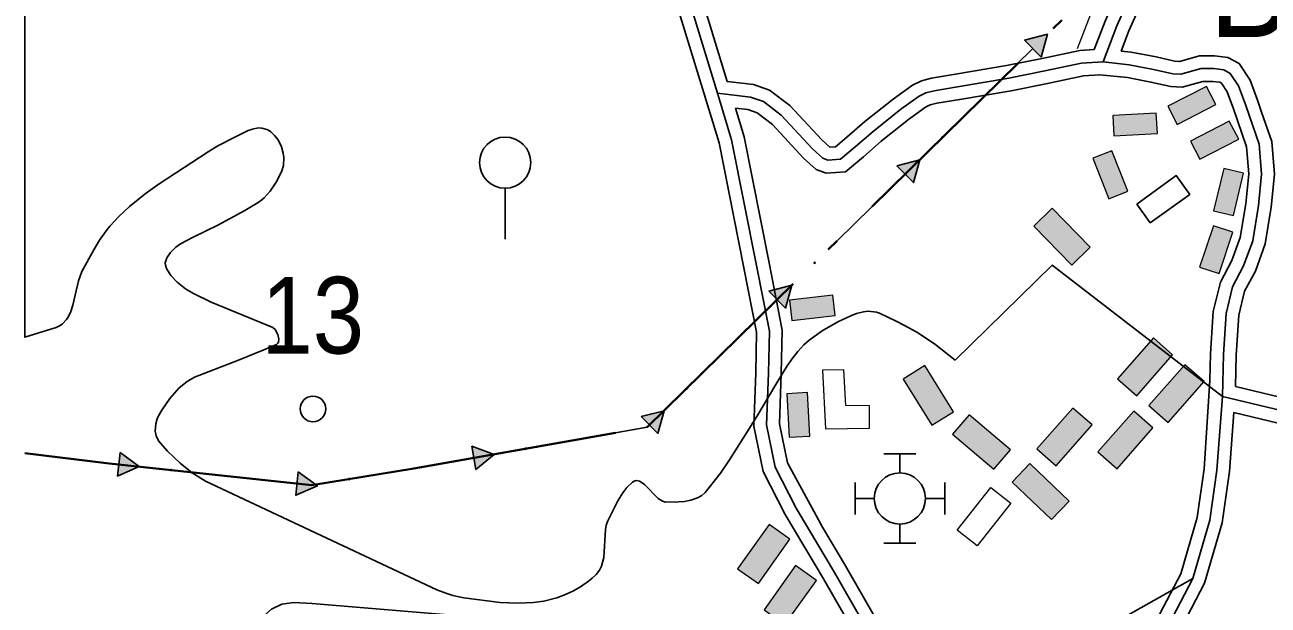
# Model space of a CAD drawing. Extents: x -64005 to -55000, y -89025 to -80000.
# Drawn here: x -64000 to -63029, y -87447 to -86993 of the extents above; entities that cross this region are included whole.
import ezdxf
from ezdxf.enums import TextEntityAlignment as Align

# ---------------------------------------------------------------- set-up
doc = ezdxf.new("R2010")
doc.units = 0
doc.header["$LTSCALE"] = 32
for name, pattern in [('DASH_DOUBLE_DOT', [9.2, 5, -1.2, 0.3, -1.2, 0.3, -1.2]), ('DOT_DASHED', [7.7, 5, -1.2, 0.3, -1.2]), ('LONG_DASHED', [7.5, 6, -1.5])]:
    doc.linetypes.add(name, pattern=pattern)
for name, color, linetype, lineweight in [('16', 7, 'Continuous', 25), ('18', 7, 'Continuous', 25), ('19', 7, 'Continuous', 25), ('24', 7, 'Continuous', 25), ('32', 7, 'Continuous', 25), ('39', 7, 'LONG_DASHED', 25), ('52', 7, 'Continuous', 25), ('6', 7, 'Continuous', 25), ('63', 7, 'DASH_DOUBLE_DOT', 25), ('7', 7, 'Continuous', 13), ('8', 7, 'Continuous', 25)]:
    doc.layers.add(name, color=color, linetype=linetype, lineweight=lineweight)
doc.layers.add('38', color=7, linetype='Continuous')
doc.layers.add('45', color=7, linetype='Continuous')

msp = doc.modelspace()

# ---------------------------------------------------------------- hatches: boundary and pattern name
at = {"layer": '18'}
for points in [[(-63218.97, -87004.69), (-63201.06, -87000.05), (-63206, -87017.88)], [(-63318.8, -87102.84), (-63300.89, -87098.2), (-63305.83, -87116.03)], [(-63418.63, -87200.99), (-63400.72, -87196.35), (-63405.66, -87214.18)], [(-63518.47, -87299.14), (-63500.56, -87294.5), (-63505.5, -87312.33)], [(-63650.78, -87322.31), (-63633.4, -87328.63), (-63647.56, -87340.53)], [(-63925.54, -87327.31), (-63910.6, -87338.22), (-63927.52, -87345.7)], [(-63786.34, -87342.27), (-63771.4, -87353.17), (-63788.32, -87360.66)]]:
    msp.add_hatch(color=256, dxfattribs=at).paths.add_polyline_path(points)
at = {"layer": '7'}
for points in [[(-63099.76, -87070.6), (-63069.54, -87055), (-63076.88, -87040.78), (-63107.1, -87056.38)], [(-63149.09, -87079.54), (-63115.14, -87077.65), (-63116.03, -87061.68), (-63149.98, -87063.57)], [(-63081.87, -87097.75), (-63051.65, -87082.15), (-63058.99, -87067.93), (-63089.21, -87083.53)], [(-63138.23, -87122.79), (-63150.68, -87091.15), (-63165.57, -87097.01), (-63153.12, -87128.65)], [(-63055.67, -87141.88), (-63047.77, -87108.81), (-63063.33, -87105.1), (-63071.23, -87138.17)], [(-63211.68, -87150.17), (-63181.94, -87180.53), (-63167.66, -87166.53), (-63197.4, -87136.17)], [(-63066.99, -87187.17), (-63056.23, -87154.91), (-63071.41, -87149.85), (-63082.17, -87182.11)], [(-63400.8, -87223.91), (-63367.01, -87220.15), (-63368.78, -87204.25), (-63402.57, -87208.01)], [(-63118.28, -87237.6), (-63146.31, -87269.55), (-63131.28, -87282.74), (-63103.25, -87250.79)], [(-63274.49, -87295.32), (-63296.87, -87259.19), (-63313.87, -87269.72), (-63291.49, -87305.85)], [(-63093.73, -87258.52), (-63121.76, -87290.47), (-63106.73, -87303.66), (-63078.7, -87271.71)], [(-63386.75, -87314.29), (-63388.61, -87280.34), (-63404.59, -87281.21), (-63402.73, -87315.16)], [(-63181.23, -87292.4), (-63209.26, -87324.35), (-63194.23, -87337.54), (-63166.2, -87305.59)], [(-63133.68, -87294.8), (-63161.71, -87326.75), (-63146.68, -87339.94), (-63118.65, -87307.99)], [(-63275.23, -87312.86), (-63242.82, -87340.35), (-63229.89, -87325.1), (-63262.3, -87297.61)], [(-63228.7, -87350.37), (-63197.98, -87379.73), (-63184.16, -87365.27), (-63214.88, -87335.91)], [(-63418.57, -87383.47), (-63443.16, -87418.14), (-63426.85, -87429.71), (-63402.26, -87395.04)], [(-63397.88, -87415.63), (-63422.47, -87450.3), (-63406.16, -87461.87), (-63381.57, -87427.2)]]:
    msp.add_hatch(color=256, dxfattribs=at).paths.add_polyline_path(points)

# ---------------------------------------------------------------- linework, layer by layer
at = {"layer": '16'}
for p, q in [((-63328.86, -87328.14), (-63303.86, -87328.14)), ((-63316.36, -87343.14), (-63316.36, -87328.14)), ((-63351.36, -87375.64), (-63351.36, -87350.64)), ((-63281.36, -87375.64), (-63281.36, -87350.64)), ((-63351.36, -87363.14), (-63336.36, -87363.14)), ((-63296.36, -87363.14), (-63281.36, -87363.14)), ((-63316.36, -87398.14), (-63316.36, -87383.14)), ((-63328.86, -87398.14), (-63303.86, -87398.14))]:
    msp.add_line(p, q, dxfattribs=at)
msp.add_lwpolyline([(-63131.22, -87132.81), (-63120.72, -87147.43), (-63089.86, -87125.25), (-63100.36, -87110.63)], close=True, dxfattribs=at)
msp.add_circle((-63316.37, -87363.14), 20, dxfattribs=at)
at = {"layer": '18'}
for p, q in [((-63265.24, -87063.15), (-63212.48, -87011.29)), ((-63365.07, -87161.3), (-63312.31, -87109.43)), ((-63464.9, -87259.45), (-63412.15, -87207.58)), ((-63860.89, -87343.56), (-63787.33, -87351.46))]:
    msp.add_line(p, q, dxfattribs=at)
at = {"layer": '18', "linetype": 'DOT_DASHED', "lineweight": 40}
msp.add_lwpolyline([(-64000, -87327.84), (-63934.19, -87335.68), (-63775.91, -87352.69), (-63696.16, -87339.73), (-63513.74, -87307.46), (-63108.5, -86909.06), (-62559.52, -86832.54), (-62427.35, -86715.03), (-61987.81, -86534.48)], dxfattribs=at)
at = {"layer": '18'}
for points in [[(-63218.97, -87004.69), (-63201.06, -87000.05), (-63206, -87017.88)], [(-63318.8, -87102.84), (-63300.89, -87098.2), (-63305.83, -87116.03)], [(-63418.63, -87200.99), (-63400.72, -87196.35), (-63405.66, -87214.18)], [(-63518.47, -87299.14), (-63500.56, -87294.5), (-63505.5, -87312.33)], [(-63650.78, -87322.31), (-63633.4, -87328.63), (-63647.56, -87340.53)], [(-63925.54, -87327.31), (-63910.6, -87338.22), (-63927.52, -87345.7)], [(-63786.34, -87342.27), (-63771.4, -87353.17), (-63788.32, -87360.66)]]:
    msp.add_lwpolyline(points, close=True, dxfattribs=at)
for points in [[(-63584.16, -87319.92), (-63513.74, -87307.46), (-63511.98, -87305.73)], [(-64000, -87327.84), (-63934.19, -87335.68), (-63926.53, -87336.5)], [(-63722.08, -87343.94), (-63696.16, -87339.73), (-63649.17, -87331.42)]]:
    msp.add_lwpolyline(points, dxfattribs=at)
for centre in [(-63283.07, -87080.68), (-63382.9, -87178.83), (-63482.73, -87276.97), (-63608.78, -87324.27), (-63885.75, -87340.88), (-63746.76, -87347.95)]:
    msp.add_circle(centre, 0.5, dxfattribs=at)
at = {"layer": '19'}
msp.add_lwpolyline([(-64000, -87641.49), (-63827.38, -87467.35), (-63807.21, -87449.73), (-63799.2, -87445.88), (-63789.91, -87444.6), (-63775.5, -87445.39), (-63507.15, -87467.78), (-63488.57, -87472.27), (-63468.04, -87483.57)], dxfattribs=at)
at = {"layer": '24'}
for points in [[(-63972.31, -87227.87), (-63975.53, -87229.32), (-64000, -87237.1), (-64000, -85340.91)], [(-63532.82, -87358.64), (-63536.83, -87365.07), (-63544.58, -87380.54), (-63545.71, -87383.96), (-63546.41, -87387.48), (-63547.7, -87409.31), (-63549.58, -87416.23), (-63551.06, -87419.15), (-63553.61, -87422.63), (-63556.69, -87425.57), (-63559.75, -87427.96), (-63565.87, -87432.18), (-63572, -87435.71), (-63578.82, -87438.87), (-63584.28, -87440.87), (-63594.53, -87443.49), (-63602.73, -87444.66), (-63615.04, -87445.17), (-63628.7, -87444.43), (-63656.91, -87440.8), (-63665.54, -87438.98), (-63671.22, -87437.34), (-63678.2, -87434.63), (-63858.93, -87349.5), (-63869.21, -87343.08), (-63878.79, -87335.55), (-63888.5, -87326.12), (-63895.48, -87317.94), (-63897.47, -87314.04), (-63898.09, -87310.48), (-63897.63, -87304.77), (-63896.56, -87300.96), (-63895.57, -87298.53), (-63893.09, -87294.11), (-63886.63, -87285.02), (-63879.45, -87276.7), (-63873.25, -87271.58), (-63867.37, -87268.38), (-63833.06, -87255.03), (-63813.26, -87246.91), (-63803.51, -87242.64), (-63802.36, -87241.71), (-63801.89, -87240.83), (-63801.6, -87238.61), (-63802.44, -87234.87), (-63804.56, -87231.11), (-63806.35, -87229.37), (-63854.38, -87209.6), (-63868.8, -87202.62), (-63874.37, -87199.23), (-63881, -87194), (-63885.97, -87188.74), (-63889.35, -87183.34), (-63890.24, -87180.7), (-63890.34, -87178.88), (-63889.02, -87174.9), (-63886.17, -87170.81), (-63881.96, -87166.66), (-63878.32, -87164.02), (-63868.63, -87158.68), (-63849.27, -87149.25), (-63828.24, -87137.83), (-63817.81, -87131.61), (-63814.94, -87129.56), (-63813.15, -87128.03), (-63808.34, -87122.77), (-63803.15, -87114.85), (-63799.23, -87106.84), (-63797.96, -87102.61), (-63797.64, -87096.34), (-63798.06, -87093.07), (-63799.44, -87088.18), (-63802.16, -87082.73), (-63804.85, -87079.18), (-63807.81, -87076.34), (-63809.65, -87075.07), (-63810.94, -87074.43), (-63814.96, -87073.39), (-63817.69, -87073.35), (-63822.15, -87074.16), (-63825.44, -87075.39), (-63836.03, -87080.42), (-63849.15, -87087.36), (-63856.89, -87091.98), (-63895.04, -87117.01), (-63905.99, -87124.91), (-63918.22, -87134.85), (-63926.51, -87142.62), (-63933.59, -87150.22), (-63936.45, -87153.71), (-63941.56, -87161.01), (-63946.08, -87168.6), (-63955.42, -87185.69), (-63956.91, -87189.22), (-63958.14, -87193.02), (-63962.59, -87211.83), (-63964.17, -87216.8), (-63966.19, -87221.26), (-63967.43, -87223.23), (-63970.47, -87226.56), (-63972.31, -87227.87)], [(-63087.59, -87425.73), (-63074.22, -87380.15), (-63068.79, -87341.05), (-63064.39, -87283.38), (-63197.3, -87180.65), (-63273.18, -87254.98)], [(-63273.18, -87254.98), (-63289.39, -87242.08), (-63303.16, -87233.14), (-63312.71, -87227.75), (-63319.18, -87224.4), (-63332.27, -87218.26), (-63334.59, -87217.44), (-63341.22, -87216.73), (-63344.66, -87217.07), (-63350.35, -87218.47), (-63354.68, -87220.17), (-63364.95, -87225.1), (-63377.18, -87232.04), (-63387.26, -87239.37), (-63391.36, -87243.05), (-63396.1, -87248.08), (-63399.94, -87253.05), (-63404.32, -87259.52), (-63412.53, -87272.63), (-63428.07, -87299.06), (-63449.53, -87333.02), (-63456.56, -87343.26), (-63464.3, -87353.37), (-63468.55, -87358.37), (-63471.18, -87360.78), (-63474.53, -87362.78), (-63479.77, -87364.59), (-63484.57, -87365.42), (-63489.43, -87365.8), (-63499.6, -87365.92), (-63501.69, -87365.29), (-63505.14, -87363.05), (-63515.89, -87352.27), (-63518.47, -87350.28), (-63519.74, -87349.6), (-63522.23, -87349.05), (-63523.45, -87349.26), (-63525.25, -87350.28), (-63529.73, -87354.69), (-63532.82, -87358.64)], [(-63164.61, -87469.43), (-63087.59, -87425.73)]]:
    msp.add_lwpolyline(points, dxfattribs=at)
at = {"layer": '32'}
msp.add_line((-63624.76, -87120.44), (-63624.76, -87160.44), dxfattribs=at)
msp.add_circle((-63624.76, -87100.44), 20, dxfattribs=at)
at = {"layer": '39'}
for points in [[(-63077.84, -86878.72), (-63131.49, -86959.16), (-63146.78, -86993.57), (-63157.5, -87021.62)], [(-63157.5, -87021.62), (-63174.36, -87022.6), (-63203.18, -87028.77), (-63231.17, -87034.42), (-63271.28, -87041.11), (-63289.45, -87044.24), (-63296.14, -87045.92), (-63301.37, -87048.48), (-63315.57, -87058.72), (-63337.31, -87076.08), (-63351.3, -87088.2), (-63362.79, -87097.81), (-63372.6, -87098.54), (-63376.57, -87097.08), (-63384.51, -87089.77), (-63409.16, -87063.23), (-63422.96, -87052.68), (-63432.99, -87049.13), (-63458.91, -87046.23)], [(-63043.19, -87064.14), (-63046.31, -87055.07), (-63051.75, -87040.45), (-63058.22, -87030.63), (-63063.24, -87027.91), (-63071.17, -87026.87), (-63080.99, -87026.87), (-63096.86, -87031.36), (-63103.13, -87030.95), (-63118.17, -87027.61), (-63137.18, -87023.85), (-63157.5, -87021.62)], [(-63064.39, -87283.38), (-63063.63, -87250.57), (-63061.55, -87218.39), (-63056.54, -87197.49), (-63047.77, -87181.19), (-63040.67, -87161.54), (-63036.08, -87133.96), (-63033.77, -87109.4), (-63035.66, -87086), (-63043.19, -87064.14)], [(-63064.39, -87283.38), (-63068.79, -87341.05), (-63074.22, -87380.15), (-63087.59, -87425.73), (-63118.09, -87484.28), (-63144.42, -87531.75), (-63167.4, -87558.52), (-63182.87, -87566.46), (-63190.39, -87567.3), (-63217.98, -87555.59), (-63235.95, -87546.4), (-63261.87, -87534.27), (-63282.33, -87529.22)], [(-63064.39, -87283.38), (-63005.77, -87297.5), (-62905.8, -87291.45), (-62842.02, -87285.41), (-62760.15, -87287.12), (-62631.17, -87293.05), (-62587.22, -87301.66), (-62529.47, -87332.7), (-62439.84, -87393.91), (-62397.03, -87435.69), (-62359.1, -87461.54), (-62280.68, -87479.65), (-62220.96, -87489.14), (-62189.36, -87496.28), (-62170.69, -87503.63), (-62159.76, -87521.11), (-62153.41, -87537.8), (-62146.85, -87544.75), (-62121.24, -87556.36), (-62090.21, -87561.54), (-62038.49, -87551.18)]]:
    msp.add_lwpolyline(points, dxfattribs=at)
at = {"layer": '39', "linetype": 'Continuous'}
for points in [[(-63494.9, -86936.48), (-63485.26, -86959.74), (-63458.91, -87046.23)], [(-63282.33, -87529.22), (-63308.18, -87506.32), (-63342.62, -87464.39), (-63367.34, -87420.96), (-63387.65, -87386.95), (-63397.3, -87370.79), (-63413.77, -87338.59), (-63420.51, -87305.64), (-63419.02, -87265.2), (-63418.27, -87232.24), (-63428.36, -87180.88), (-63447.83, -87082.59), (-63458.91, -87046.23)]]:
    msp.add_lwpolyline(points, dxfattribs=at)
at = {"layer": '52'}
msp.add_circle((-63774.91, -87293.08), 10, dxfattribs=at)
at = {"layer": '6'}
for points in [[(-63318.01, -87510.1), (-63350.89, -87470.08), (-63375.98, -87426), (-63406.05, -87375.63), (-63423.29, -87341.93), (-63430.55, -87306.47), (-63429.02, -87264.9), (-63428.29, -87233.1), (-63438.17, -87182.82), (-63457.54, -87085.03), (-63494.68, -86963.12), (-63562.96, -86798.41)], [(-63480.72, -86944.59), (-63475.84, -86956.36), (-63451.26, -87037.02)], [(-63444.91, -87057.86), (-63438.12, -87080.15), (-63418.55, -87178.94), (-63408.25, -87231.38), (-63409.02, -87265.49), (-63410.47, -87304.81), (-63404.25, -87335.25), (-63376.81, -87385.61)], [(-63277.54, -87520.1), (-63300.95, -87499.36), (-63334.35, -87458.7), (-63358.71, -87415.92), (-63376.81, -87385.61)]]:
    msp.add_lwpolyline(points, dxfattribs=at)
at = {"layer": '63', "linetype": 'Continuous', "lineweight": 13}
msp.add_lwpolyline([(-63096.56, -86866.24), (-63151.27, -86948.27), (-63167.58, -86984.98), (-63177.73, -87011.53)], dxfattribs=at)
at = {"layer": '7'}
for points in [[(-63099.76, -87070.6), (-63069.54, -87055), (-63076.88, -87040.78), (-63107.1, -87056.38)], [(-63149.09, -87079.54), (-63115.14, -87077.65), (-63116.03, -87061.68), (-63149.98, -87063.57)], [(-63081.87, -87097.75), (-63051.65, -87082.15), (-63058.99, -87067.93), (-63089.21, -87083.53)], [(-63138.23, -87122.79), (-63150.68, -87091.15), (-63165.57, -87097.01), (-63153.12, -87128.65)], [(-63055.67, -87141.88), (-63047.77, -87108.81), (-63063.33, -87105.1), (-63071.23, -87138.17)], [(-63211.68, -87150.17), (-63181.94, -87180.53), (-63167.66, -87166.53), (-63197.4, -87136.17)], [(-63066.99, -87187.17), (-63056.23, -87154.91), (-63071.41, -87149.85), (-63082.17, -87182.11)], [(-63400.8, -87223.91), (-63367.01, -87220.15), (-63368.78, -87204.25), (-63402.57, -87208.01)], [(-63118.28, -87237.6), (-63146.31, -87269.55), (-63131.28, -87282.74), (-63103.25, -87250.79)], [(-63376.77, -87262.84), (-63374.52, -87308.63), (-63340.09, -87308.16), (-63340.04, -87290.76), (-63358.64, -87290.37), (-63360.18, -87262.44)], [(-63274.49, -87295.32), (-63296.87, -87259.19), (-63313.87, -87269.72), (-63291.49, -87305.85)], [(-63093.73, -87258.52), (-63121.76, -87290.47), (-63106.73, -87303.66), (-63078.7, -87271.71)], [(-63386.75, -87314.29), (-63388.61, -87280.34), (-63404.59, -87281.21), (-63402.73, -87315.16)], [(-63181.23, -87292.4), (-63209.26, -87324.35), (-63194.23, -87337.54), (-63166.2, -87305.59)], [(-63133.68, -87294.8), (-63161.71, -87326.75), (-63146.68, -87339.94), (-63118.65, -87307.99)], [(-63275.23, -87312.86), (-63242.82, -87340.35), (-63229.89, -87325.1), (-63262.3, -87297.61)], [(-63228.7, -87350.37), (-63197.98, -87379.73), (-63184.16, -87365.27), (-63214.88, -87335.91)], [(-63229.67, -87366.95), (-63255.98, -87400.33), (-63271.69, -87387.95), (-63245.37, -87354.57)], [(-63418.57, -87383.47), (-63443.16, -87418.14), (-63426.85, -87429.71), (-63402.26, -87395.04)], [(-63397.88, -87415.63), (-63422.47, -87450.3), (-63406.16, -87461.87), (-63381.57, -87427.2)]]:
    msp.add_lwpolyline(points, close=True, dxfattribs=at)
at = {"layer": '8', "linetype": 'LONG_DASHED'}
for points in [[(-63083.97, -86869.46), (-63140.28, -86954.32), (-63156.03, -86989.75), (-63164.53, -87012.01)], [(-63451.26, -87037.02), (-63430.74, -87039.32), (-63418.14, -87043.78), (-63402.41, -87055.8), (-63377.45, -87082.68), (-63371.18, -87088.41), (-63366.74, -87088.08), (-63357.78, -87080.59), (-63343.71, -87068.39), (-63321.62, -87050.75), (-63306.53, -87039.87), (-63299.59, -87036.48), (-63291.52, -87034.45), (-63272.95, -87031.25), (-63232.98, -87024.58), (-63205.22, -87018.98), (-63175.71, -87012.66), (-63164.53, -87012.01)], [(-63143.58, -87013.22), (-63135.75, -87013.94), (-63116.12, -87017.82), (-63101.71, -87021.02), (-63097.93, -87021.27), (-63082.38, -87016.87), (-63070.52, -87016.87), (-63060.1, -87018.24), (-63051.25, -87023.03), (-63042.77, -87035.9), (-63036.89, -87051.7), (-63033.74, -87060.88)], [(-63074.1, -87270.76), (-63073.62, -87250.13), (-63071.47, -87216.89), (-63065.96, -87193.9), (-63056.92, -87177.1), (-63050.38, -87159), (-63046, -87132.67), (-63043.81, -87109.33), (-63045.53, -87088.06), (-63052.65, -87067.39)], [(-63074.1, -87270.76), (-63078.74, -87339.98), (-63084.02, -87378.04), (-63096.91, -87421.98), (-63126.9, -87479.54), (-63152.67, -87526.01), (-63173.71, -87550.52), (-63185.8, -87556.73), (-63188.9, -87557.07), (-63213.74, -87546.52), (-63231.55, -87537.42), (-63258.52, -87524.8), (-63319.39, -87509.76)], [(-63054.21, -87275.55), (-63004.88, -87287.43), (-62906.57, -87281.48), (-62842.39, -87275.4), (-62759.81, -87277.12), (-62629.97, -87283.09), (-62583.81, -87292.14), (-62524.27, -87324.14), (-62433.48, -87386.14), (-62390.67, -87427.92), (-62355.02, -87452.22), (-62278.39, -87469.91), (-62219.07, -87479.32), (-62186.41, -87486.7), (-62163.96, -87495.53), (-62150.76, -87516.64), (-62144.77, -87532.38), (-62140.93, -87536.45), (-62117.81, -87546.79), (-62090.37, -87551.36), (-62039.66, -87541.25)]]:
    msp.add_lwpolyline(points, dxfattribs=at)
at = {"layer": '8'}
for points in [[(-63072.02, -86888.02), (-63122.7, -86964), (-63137.53, -86997.39), (-63143.58, -87013.22)], [(-63052.65, -87067.39), (-63055.73, -87058.44), (-63060.73, -87045), (-63065.19, -87038.23), (-63066.38, -87037.58), (-63071.82, -87036.87), (-63079.6, -87036.87), (-63095.79, -87041.45), (-63104.55, -87040.88), (-63120.22, -87037.4), (-63138.61, -87033.76), (-63160.12, -87031.79), (-63173.01, -87032.54), (-63201.14, -87038.56), (-63229.36, -87044.26), (-63269.61, -87050.97), (-63287.38, -87054.03), (-63292.69, -87055.36), (-63296.21, -87057.09), (-63309.52, -87066.69), (-63330.91, -87083.77), (-63344.82, -87095.81), (-63358.84, -87107.54), (-63374.02, -87108.67), (-63381.88, -87105.78), (-63391.57, -87096.86), (-63415.91, -87070.66), (-63427.78, -87061.58), (-63435.24, -87058.94), (-63444.91, -87057.86)], [(-63054.21, -87275.55), (-63053.64, -87251.01), (-63051.63, -87219.89), (-63047.12, -87201.08), (-63038.62, -87185.28), (-63030.96, -87164.08), (-63026.16, -87135.25), (-63023.73, -87109.47), (-63025.79, -87083.94), (-63033.74, -87060.88)], [(-63055.31, -87295.85), (-63058.84, -87342.12), (-63064.42, -87382.26), (-63078.27, -87429.48), (-63109.28, -87489.02), (-63136.17, -87537.49), (-63161.09, -87566.52), (-63179.94, -87576.19), (-63191.88, -87577.53), (-63222.22, -87564.66), (-63230.08, -87560.64)], [(-63055.31, -87295.85), (-63006.66, -87307.57), (-62905.03, -87301.42), (-62841.65, -87295.42), (-62760.49, -87297.12), (-62632.37, -87303.01), (-62590.63, -87311.19), (-62534.67, -87341.26), (-62446.2, -87401.68), (-62403.39, -87443.46), (-62363.18, -87470.87), (-62282.97, -87489.38), (-62222.85, -87498.96), (-62192.31, -87505.87), (-62177.42, -87511.73), (-62168.76, -87525.58), (-62162.05, -87543.22), (-62152.77, -87553.05), (-62124.67, -87565.93), (-62090.05, -87571.71), (-62037.31, -87561.14)]]:
    msp.add_lwpolyline(points, dxfattribs=at)

# ---------------------------------------------------------------- texts
at = {"layer": '38', "width": 0.9}
msp.add_text('13', height=60, rotation=0.008, dxfattribs=at).set_placement((-63775.1, -87249.78), align=Align.CENTER)
at = {"layer": '45', "width": 0.9}
msp.add_text('Braço de Prata', height=80, rotation=0.008, dxfattribs=at).set_placement((-62753.69, -87002.19), align=Align.CENTER)

doc.saveas('drawing.dxf')
